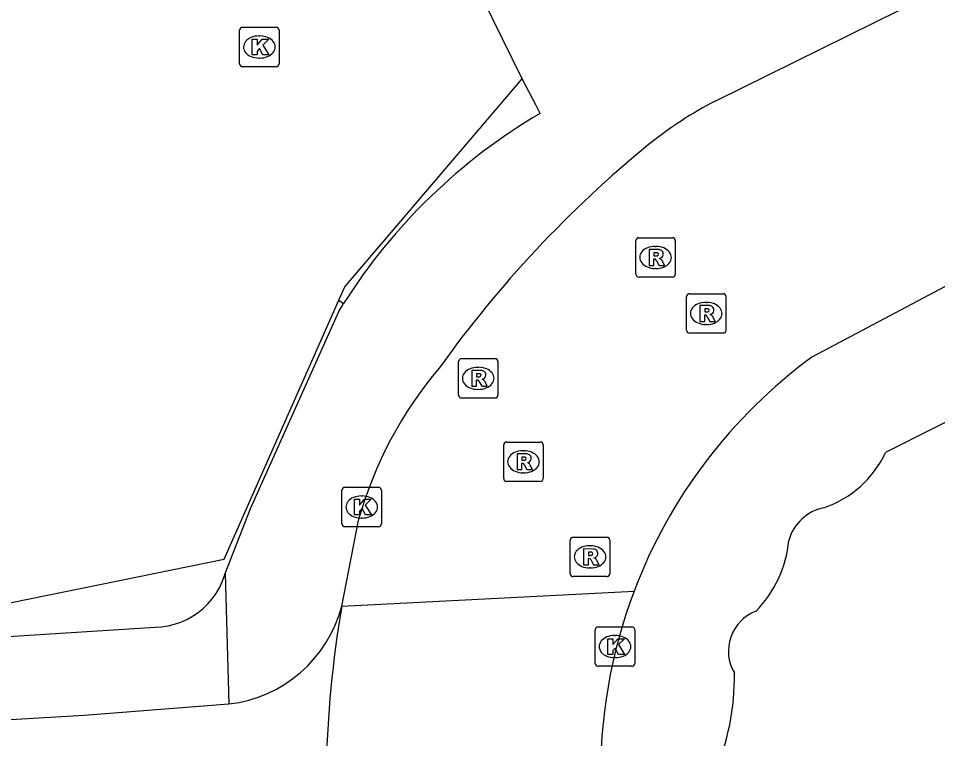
# Model space of a CAD drawing. Extents: x 157793 to 159380, y 380882 to 382313.
# Drawn here: x 157955.99 to 157979.28, y 381447.07 to 381465.31 of the extents above; entities that cross this region are included whole.
import ezdxf

# ---------------------------------------------------------------- set-up
doc = ezdxf.new("R2010")
doc.units = 0
for name, color, linetype in [('IMGEO_Fietspad_gesloten', 7, 'Continuous'), ('IMGEO_Hek', 7, 'Continuous'), ('IMGEO_Kolk', 7, 'Continuous'), ('IMGEO_Pand', 7, 'Continuous'), ('IMGEO_Parkeervlak_gesloten', 7, 'Continuous'), ('IMGEO_Rijbaan_lokaal_gesloten', 7, 'Continuous'), ('IMGEO_Rioolput', 7, 'Continuous'), ('IMGEO_Voetpad_open', 7, 'Continuous')]:
    doc.layers.add(name, color=color, linetype=linetype)

msp = doc.modelspace()

# ---------------------------------------------------------------- linework, layer by layer
at = {"layer": 'IMGEO_Fietspad_gesloten'}
msp.add_lwpolyline([(157931.282, 381473.434), (157941.549, 381452.871), (157941.918, 381452.117), (157942.353, 381451.399), (157942.851, 381450.723), (157943.407, 381450.094), (157944.016, 381449.518), (157944.675, 381448.998), (157945.378, 381448.539), (157946.119, 381448.144), (157946.892, 381447.818), (157947.691, 381447.561), (157948.51, 381447.377), (157949.342, 381447.267), (157950.181, 381447.232), (157951.019, 381447.272), (157951.061, 381447.276), (157957.662, 381447.66), (157961.328, 381447.949)], dxfattribs=at)
msp.add_arc((157960.946, 381451.276), 3.349, 276.5502, 345.3487, dxfattribs=at)
at = {"layer": 'IMGEO_Hek'}
msp.add_lwpolyline([(157960.246, 381496.977), (157959.399, 381496.551), (157956.82, 381495.252), (157936.312, 381484.922), (157930.825, 381479.304), (157942.774, 381455.094), (157944.561, 381452.646), (157947.014, 381451.099), (157949.741, 381450.085), (157952.663, 381449.877), (157961.206, 381451.613), (157964.111, 381458.175), (157964.26, 381458.511), (157968.753, 381463.783)], dxfattribs=at)
at = {"layer": 'IMGEO_Kolk'}
for p, q in [((157961.597, 381464.163), (157961.597, 381465.015)), ((157961.672, 381465.089), (157962.524, 381465.089)), ((157962.598, 381465.015), (157962.598, 381464.163)), ((157962.085, 381464.869), (157962.11, 381464.869)), ((157962.108, 381464.309), (157962.083, 381464.309)), ((157962.524, 381464.089), (157961.672, 381464.089)), ((157964.191, 381452.51), (157964.191, 381453.362)), ((157964.266, 381453.436), (157965.118, 381453.436)), ((157965.192, 381453.362), (157965.192, 381452.51)), ((157964.679, 381453.216), (157964.704, 381453.216)), ((157964.702, 381452.656), (157964.677, 381452.656)), ((157965.118, 381452.436), (157964.266, 381452.436)), ((157970.608, 381448.975), (157970.608, 381449.827)), ((157970.683, 381449.901), (157971.535, 381449.901)), ((157971.609, 381449.827), (157971.609, 381448.975)), ((157971.096, 381449.681), (157971.121, 381449.681)), ((157971.119, 381449.121), (157971.094, 381449.121)), ((157971.535, 381448.901), (157970.683, 381448.901))]:
    msp.add_line(p, q, dxfattribs=at)
for points in [[(157961.597, 381464.163), (157961.597, 381465.015)], [(157961.672, 381465.089), (157962.524, 381465.089)], [(157962.598, 381465.015), (157962.598, 381464.163)], [(157961.918, 381464.789), (157962.041, 381464.789), (157962.041, 381464.638), (157962.171, 381464.789), (157962.335, 381464.789), (157962.189, 381464.638), (157962.342, 381464.389), (157962.19, 381464.389), (157962.105, 381464.553), (157962.041, 381464.486), (157962.041, 381464.389), (157961.918, 381464.389), (157961.918, 381464.789)], [(157962.524, 381464.089), (157961.672, 381464.089)], [(157964.191, 381452.51), (157964.191, 381453.362)], [(157964.266, 381453.436), (157965.118, 381453.436)], [(157965.192, 381453.362), (157965.192, 381452.51)], [(157964.512, 381453.136), (157964.635, 381453.136), (157964.635, 381452.985), (157964.765, 381453.136), (157964.929, 381453.136), (157964.783, 381452.985), (157964.936, 381452.736), (157964.784, 381452.736), (157964.699, 381452.9), (157964.635, 381452.833), (157964.635, 381452.736), (157964.512, 381452.736), (157964.512, 381453.136)], [(157965.118, 381452.436), (157964.266, 381452.436)], [(157970.608, 381448.975), (157970.608, 381449.827)], [(157970.683, 381449.901), (157971.535, 381449.901)], [(157971.609, 381449.827), (157971.609, 381448.975)], [(157970.929, 381449.601), (157971.052, 381449.601), (157971.052, 381449.45), (157971.182, 381449.601), (157971.346, 381449.601), (157971.2, 381449.45), (157971.353, 381449.201), (157971.201, 381449.201), (157971.116, 381449.365), (157971.052, 381449.298), (157971.052, 381449.201), (157970.929, 381449.201), (157970.929, 381449.601)], [(157971.535, 381448.901), (157970.683, 381448.901)]]:
    msp.add_lwpolyline(points, dxfattribs=at)
for centre, start, end in [((157961.674, 381465.013), 91.552, 178.448), ((157961.674, 381465.013), 91.552, 178.448), ((157962.522, 381465.013), 1.552, 88.448), ((157962.522, 381465.013), 1.552, 88.448), ((157961.674, 381464.165), 181.552, 268.448), ((157961.674, 381464.165), 181.552, 268.448), ((157962.522, 381464.165), 271.552, 358.448), ((157962.522, 381464.165), 271.552, 358.448), ((157964.268, 381453.36), 91.552, 178.448), ((157964.268, 381453.36), 91.552, 178.448), ((157965.116, 381453.36), 1.552, 88.448), ((157965.116, 381453.36), 1.552, 88.448), ((157964.268, 381452.512), 181.552, 268.448), ((157964.268, 381452.512), 181.552, 268.448), ((157965.116, 381452.512), 271.552, 358.448), ((157965.116, 381452.512), 271.552, 358.448), ((157970.685, 381449.825), 91.552, 178.448), ((157970.685, 381449.825), 91.552, 178.448), ((157971.533, 381449.825), 1.552, 88.448), ((157971.533, 381449.825), 1.552, 88.448), ((157970.685, 381448.977), 181.552, 268.448), ((157970.685, 381448.977), 181.552, 268.448), ((157971.533, 381448.977), 271.552, 358.448), ((157971.533, 381448.977), 271.552, 358.448)]:
    msp.add_arc(centre, 0.0765, start, end, dxfattribs=at)
for centre, major_axis, ratio, start_param, end_param in [((157962.084, 381464.589), (-0.387, 0.002), 0.722429, 4.712389, 7.853982), ((157962.109, 381464.589), (-0.39, 0.002), 0.717154, 1.570796, 4.712389), ((157964.678, 381452.936), (-0.387, 0.002), 0.722429, 4.712389, 7.853982), ((157964.703, 381452.936), (-0.39, 0.002), 0.717154, 1.570796, 4.712389), ((157971.095, 381449.401), (-0.387, 0.002), 0.722429, 4.712389, 7.853982), ((157971.12, 381449.401), (-0.39, 0.002), 0.717154, 1.570796, 4.712389)]:
    msp.add_ellipse(centre, major_axis=major_axis, ratio=ratio, start_param=start_param, end_param=end_param, dxfattribs=at)
at = {"layer": 'IMGEO_Pand'}
msp.add_lwpolyline([(157981.69, 381456.19), (157977.963, 381454.315)], dxfattribs=at)
for centre, radius, start, end in [((157975.564, 381455.426), 2.643, 288.4274, 335.1529), ((157976.637, 381451.776), 1.167, 101.702, 164.5684), ((157972.608, 381452.348), 2.915, 315.1974, 354.8353), ((157975.062, 381449.285), 1.08, 110.8589, 210.6036), ((157968.143, 381448.609), 5.991, 335.8732, 1.2075)]:
    msp.add_arc(centre, radius, start, end, dxfattribs=at)
at = {"layer": 'IMGEO_Parkeervlak_gesloten'}
msp.add_lwpolyline([(157959.399, 381496.551), (157956.82, 381495.252), (157936.312, 381484.922), (157930.825, 381479.304), (157942.774, 381455.094), (157944.561, 381452.646), (157947.014, 381451.099), (157949.741, 381450.085), (157952.663, 381449.877), (157961.206, 381451.613), (157964.111, 381458.175), (157964.234, 381458.091)], dxfattribs=at)
at = {"layer": 'IMGEO_Rijbaan_lokaal_gesloten'}
for points in [[(158052.459, 381494.851), (158041.845, 381489.551), (158021.34, 381479.433), (158016.78, 381477.087), (158007.384, 381472.404), (158000.654, 381469.071), (157991.736, 381464.625), (157980.176, 381458.897), (157976.095, 381456.733)], [(157973.66, 381463.227), (157978.347, 381465.538)], [(157964.186, 381450.429), (157964.606, 381452.598)], [(157964.186, 381450.429), (157971.593, 381450.806)]]:
    msp.add_lwpolyline(points, dxfattribs=at)
for centre, radius, start, end in [((157978.436, 381454.036), 10.358, 117.46, 128.7154), ((157990.576, 381439.369), 29.396, 129.2982, 144.471), ((157983.865, 381446.158), 13.123, 126.3067, 159.2546), ((157974.549, 381449.787), 10.333, 139.8348, 164.2164), ((157983.857, 381446.159), 13.115, 159.2464, 181.2262), ((157992.882, 381445.573), 29.104, 170.3955, 186.9191)]:
    msp.add_arc(centre, radius, start, end, dxfattribs=at)
at = {"layer": 'IMGEO_Rioolput'}
for p, q in [((157971.636, 381458.832), (157971.636, 381459.684)), ((157971.711, 381459.758), (157972.563, 381459.758)), ((157972.637, 381459.684), (157972.637, 381458.832)), ((157972.124, 381459.538), (157972.149, 381459.538)), ((157972.147, 381458.978), (157972.122, 381458.978)), ((157972.563, 381458.758), (157971.711, 381458.758)), ((157972.92, 381457.413), (157972.92, 381458.265)), ((157972.995, 381458.339), (157973.847, 381458.339)), ((157973.921, 381458.265), (157973.921, 381457.413)), ((157973.408, 381458.119), (157973.433, 381458.119)), ((157973.431, 381457.559), (157973.406, 381457.559)), ((157973.847, 381457.339), (157972.995, 381457.339)), ((157967.142, 381455.769), (157967.142, 381456.621)), ((157967.217, 381456.695), (157968.069, 381456.695)), ((157968.143, 381456.621), (157968.143, 381455.769)), ((157967.63, 381456.475), (157967.655, 381456.475)), ((157967.653, 381455.915), (157967.628, 381455.915)), ((157968.069, 381455.695), (157967.217, 381455.695)), ((157968.289, 381453.657), (157968.289, 381454.509)), ((157968.364, 381454.583), (157969.216, 381454.583)), ((157969.29, 381454.509), (157969.29, 381453.657)), ((157968.777, 381454.363), (157968.802, 381454.363)), ((157968.8, 381453.803), (157968.775, 381453.803)), ((157969.216, 381453.583), (157968.364, 381453.583)), ((157969.976, 381451.248), (157969.976, 381452.1)), ((157970.051, 381452.174), (157970.903, 381452.174)), ((157970.977, 381452.1), (157970.977, 381451.248)), ((157970.464, 381451.954), (157970.489, 381451.954)), ((157970.487, 381451.394), (157970.462, 381451.394)), ((157970.903, 381451.174), (157970.051, 381451.174))]:
    msp.add_line(p, q, dxfattribs=at)
for points in [[(157971.636, 381458.832), (157971.636, 381459.684)], [(157971.711, 381459.758), (157972.563, 381459.758)], [(157972.637, 381459.684), (157972.637, 381458.832)], [(157972.225, 381459.456), (157971.973, 381459.458), (157971.973, 381459.058)], [(157972.151, 381459.377), (157972.097, 381459.377), (157972.097, 381459.296)], [(157971.973, 381459.058), (157972.097, 381459.058), (157972.097, 381459.22), (157972.108, 381459.22)], [(157972.097, 381459.296), (157972.149, 381459.296)], [(157972.155, 381459.191), (157972.226, 381459.058), (157972.366, 381459.058), (157972.301, 381459.184)], [(157972.563, 381458.758), (157971.711, 381458.758)], [(157972.92, 381457.413), (157972.92, 381458.265)], [(157972.995, 381458.339), (157973.847, 381458.339)], [(157973.921, 381458.265), (157973.921, 381457.413)], [(157973.509, 381458.037), (157973.257, 381458.039), (157973.257, 381457.639)], [(157973.435, 381457.958), (157973.381, 381457.958), (157973.381, 381457.877)], [(157973.257, 381457.639), (157973.381, 381457.639), (157973.381, 381457.801), (157973.392, 381457.801)], [(157973.381, 381457.877), (157973.433, 381457.877)], [(157973.439, 381457.772), (157973.51, 381457.639), (157973.65, 381457.639), (157973.585, 381457.765)], [(157973.847, 381457.339), (157972.995, 381457.339)], [(157967.142, 381455.769), (157967.142, 381456.621)], [(157967.217, 381456.695), (157968.069, 381456.695)], [(157968.143, 381456.621), (157968.143, 381455.769)], [(157967.731, 381456.393), (157967.479, 381456.395), (157967.479, 381455.995)], [(157967.657, 381456.314), (157967.603, 381456.314), (157967.603, 381456.233)], [(157967.479, 381455.995), (157967.603, 381455.995), (157967.603, 381456.157), (157967.614, 381456.157)], [(157967.603, 381456.233), (157967.655, 381456.233)], [(157967.661, 381456.128), (157967.732, 381455.995), (157967.872, 381455.995), (157967.807, 381456.121)], [(157968.069, 381455.695), (157967.217, 381455.695)], [(157968.289, 381453.657), (157968.289, 381454.509)], [(157968.364, 381454.583), (157969.216, 381454.583)], [(157969.29, 381454.509), (157969.29, 381453.657)], [(157968.878, 381454.281), (157968.626, 381454.283), (157968.626, 381453.883)], [(157968.804, 381454.202), (157968.75, 381454.202), (157968.75, 381454.121)], [(157968.626, 381453.883), (157968.75, 381453.883), (157968.75, 381454.045), (157968.761, 381454.045)], [(157968.75, 381454.121), (157968.802, 381454.121)], [(157968.808, 381454.016), (157968.879, 381453.883), (157969.019, 381453.883), (157968.954, 381454.009)], [(157969.216, 381453.583), (157968.364, 381453.583)], [(157969.976, 381451.248), (157969.976, 381452.1)], [(157970.051, 381452.174), (157970.903, 381452.174)], [(157970.977, 381452.1), (157970.977, 381451.248)], [(157970.565, 381451.872), (157970.313, 381451.874), (157970.313, 381451.474)], [(157970.313, 381451.474), (157970.437, 381451.474), (157970.437, 381451.636), (157970.448, 381451.636)], [(157970.491, 381451.793), (157970.437, 381451.793), (157970.437, 381451.712)], [(157970.437, 381451.712), (157970.489, 381451.712)], [(157970.495, 381451.607), (157970.566, 381451.474), (157970.706, 381451.474), (157970.641, 381451.6)], [(157970.903, 381451.174), (157970.051, 381451.174)]]:
    msp.add_lwpolyline(points, dxfattribs=at)
for centre, radius, start, end in [((157971.713, 381459.682), 0.0765, 91.552, 178.448), ((157971.713, 381459.682), 0.0765, 91.552, 178.448), ((157972.561, 381459.682), 0.0765, 1.552, 88.448), ((157972.561, 381459.682), 0.0765, 1.552, 88.448), ((157972.157, 381459.281), 0.0964, 77.0061, 93.1865), ((157972.171, 381459.338), 0.0378, 276.6634, 79.6772), ((157972.224, 381459.346), 0.109, 350.3612, 89.416), ((157972.222, 381459.346), 0.112, 277.5842, 350.9817), ((157972.107, 381459.167), 0.0533, 26.0293, 88.6989), ((157972.133, 381459.485), 0.19, 274.7715, 282.9687), ((157972.206, 381459.131), 0.108, 29.5134, 73.7905), ((157971.713, 381458.834), 0.0765, 181.552, 268.448), ((157971.713, 381458.834), 0.0765, 181.552, 268.448), ((157972.561, 381458.834), 0.0765, 271.552, 358.448), ((157972.561, 381458.834), 0.0765, 271.552, 358.448), ((157972.997, 381458.263), 0.0765, 91.552, 178.448), ((157972.997, 381458.263), 0.0765, 91.552, 178.448), ((157973.845, 381458.263), 0.0765, 1.552, 88.448), ((157973.845, 381458.263), 0.0765, 1.552, 88.448), ((157973.441, 381457.862), 0.0964, 77.0061, 93.1865), ((157973.455, 381457.919), 0.0378, 276.6634, 79.6772), ((157973.508, 381457.927), 0.109, 350.3612, 89.416), ((157973.391, 381457.748), 0.0533, 26.0293, 88.6989), ((157973.417, 381458.066), 0.19, 274.7715, 282.9687), ((157973.506, 381457.927), 0.112, 277.5842, 350.9817), ((157973.49, 381457.712), 0.108, 29.5134, 73.7905), ((157972.997, 381457.415), 0.0765, 181.552, 268.448), ((157972.997, 381457.415), 0.0765, 181.552, 268.448), ((157973.845, 381457.415), 0.0765, 271.552, 358.448), ((157973.845, 381457.415), 0.0765, 271.552, 358.448), ((157967.219, 381456.619), 0.0765, 91.552, 178.448), ((157967.219, 381456.619), 0.0765, 91.552, 178.448), ((157968.067, 381456.619), 0.0765, 1.552, 88.448), ((157968.067, 381456.619), 0.0765, 1.552, 88.448), ((157967.663, 381456.218), 0.0964, 77.0061, 93.1865), ((157967.677, 381456.275), 0.0378, 276.6634, 79.6772), ((157967.73, 381456.283), 0.109, 350.3612, 89.416), ((157967.613, 381456.104), 0.0533, 26.0293, 88.6989), ((157967.639, 381456.422), 0.19, 274.7715, 282.9687), ((157967.728, 381456.283), 0.112, 277.5842, 350.9817), ((157967.712, 381456.068), 0.108, 29.5134, 73.7905), ((157967.219, 381455.771), 0.0765, 181.552, 268.448), ((157967.219, 381455.771), 0.0765, 181.552, 268.448), ((157968.067, 381455.771), 0.0765, 271.552, 358.448), ((157968.067, 381455.771), 0.0765, 271.552, 358.448), ((157968.366, 381454.507), 0.0765, 91.552, 178.448), ((157968.366, 381454.507), 0.0765, 91.552, 178.448), ((157969.214, 381454.507), 0.0765, 1.552, 88.448), ((157969.214, 381454.507), 0.0765, 1.552, 88.448), ((157968.81, 381454.106), 0.0964, 77.0061, 93.1865), ((157968.824, 381454.163), 0.0378, 276.6634, 79.6772), ((157968.877, 381454.171), 0.109, 350.3612, 89.416), ((157968.76, 381453.992), 0.0533, 26.0293, 88.6989), ((157968.786, 381454.31), 0.19, 274.7715, 282.9687), ((157968.875, 381454.171), 0.112, 277.5842, 350.9817), ((157968.859, 381453.956), 0.108, 29.5134, 73.7905), ((157968.366, 381453.659), 0.0765, 181.552, 268.448), ((157968.366, 381453.659), 0.0765, 181.552, 268.448), ((157969.214, 381453.659), 0.0765, 271.552, 358.448), ((157969.214, 381453.659), 0.0765, 271.552, 358.448), ((157970.053, 381452.098), 0.0765, 91.552, 178.448), ((157970.053, 381452.098), 0.0765, 91.552, 178.448), ((157970.901, 381452.098), 0.0765, 1.552, 88.448), ((157970.901, 381452.098), 0.0765, 1.552, 88.448), ((157970.564, 381451.762), 0.109, 350.3612, 89.416), ((157970.447, 381451.583), 0.0533, 26.0293, 88.6989), ((157970.473, 381451.901), 0.19, 274.7715, 282.9687), ((157970.497, 381451.697), 0.0964, 77.0061, 93.1865), ((157970.511, 381451.754), 0.0378, 276.6634, 79.6772), ((157970.562, 381451.762), 0.112, 277.5842, 350.9817), ((157970.546, 381451.547), 0.108, 29.5134, 73.7905), ((157970.053, 381451.25), 0.0765, 181.552, 268.448), ((157970.053, 381451.25), 0.0765, 181.552, 268.448), ((157970.901, 381451.25), 0.0765, 271.552, 358.448), ((157970.901, 381451.25), 0.0765, 271.552, 358.448)]:
    msp.add_arc(centre, radius, start, end, dxfattribs=at)
for centre, major_axis, ratio, start_param, end_param in [((157972.123, 381459.258), (-0.387, 0.002), 0.722429, 4.712389, 7.853982), ((157972.148, 381459.258), (-0.39, 0.002), 0.717154, 1.570796, 4.712389), ((157973.407, 381457.839), (-0.387, 0.002), 0.722429, 4.712389, 7.853982), ((157973.432, 381457.839), (-0.39, 0.002), 0.717154, 1.570796, 4.712389), ((157967.629, 381456.195), (-0.387, 0.002), 0.722429, 4.712389, 7.853982), ((157967.654, 381456.195), (-0.39, 0.002), 0.717154, 1.570796, 4.712389), ((157968.776, 381454.083), (-0.387, 0.002), 0.722429, 4.712389, 7.853982), ((157968.801, 381454.083), (-0.39, 0.002), 0.717154, 1.570796, 4.712389), ((157970.463, 381451.674), (-0.387, 0.002), 0.722429, 4.712389, 7.853982), ((157970.488, 381451.674), (-0.39, 0.002), 0.717154, 1.570796, 4.712389)]:
    msp.add_ellipse(centre, major_axis=major_axis, ratio=ratio, start_param=start_param, end_param=end_param, dxfattribs=at)
at = {"layer": 'IMGEO_Voetpad_open'}
for points in [[(157969.209, 381462.903), (157969.102, 381463.123), (157968.753, 381463.783), (157967.761, 381465.817), (157972.984, 381468.428)], [(157961.23, 381451.253), (157961.885, 381452.918), (157964.121, 381457.909), (157964.177, 381458), (157964.234, 381458.091)], [(157950.936, 381449.35), (157959.454, 381449.892), (157959.621, 381449.902), (157959.787, 381449.926), (157959.949, 381449.965), (157960.108, 381450.019), (157960.261, 381450.087), (157960.407, 381450.168), (157960.546, 381450.261), (157960.676, 381450.367), (157960.795, 381450.484), (157960.904, 381450.611), (157961.001, 381450.747), (157961.086, 381450.892), (157961.157, 381451.043), (157961.214, 381451.201), (157961.23, 381451.253)], [(157961.23, 381451.253), (157961.328, 381447.949)]]:
    msp.add_lwpolyline(points, dxfattribs=at)
msp.add_arc((157976.624, 381450.259), 14.658, 120.3897, 147.702, dxfattribs=at)

doc.saveas('drawing.dxf')
